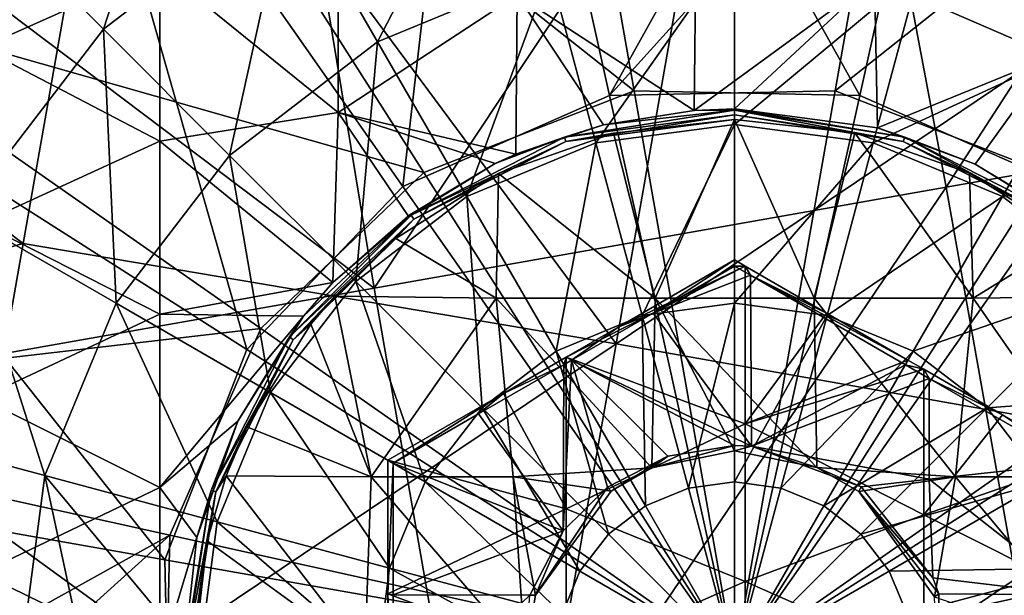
# Model space of a CAD drawing. Extents: x -65 to 803, y -691 to 80.
# Tile 260 of 281: x 728 to 743, y -119 to -110. Entities that reach past the tile are written whole.
import ezdxf

# ---------------------------------------------------------------- set-up
doc = ezdxf.new("R2010")
doc.units = 0
doc.header["$LTSCALE"] = 101.851852
for name, color, linetype in [('181', 7, 'CONTINUOUS'), ('182', 7, 'CONTINUOUS'), ('183', 7, 'CONTINUOUS'), ('184', 7, 'CONTINUOUS'), ('185', 7, 'CONTINUOUS'), ('186', 7, 'CONTINUOUS'), ('187', 7, 'CONTINUOUS'), ('188', 7, 'CONTINUOUS'), ('189', 7, 'CONTINUOUS'), ('190', 7, 'CONTINUOUS'), ('194', 7, 'CONTINUOUS'), ('214', 7, 'CONTINUOUS'), ('256', 7, 'CONTINUOUS'), ('267', 7, 'CONTINUOUS'), ('268', 7, 'CONTINUOUS'), ('338', 7, 'CONTINUOUS'), ('349', 7, 'CONTINUOUS'), ('350', 7, 'CONTINUOUS')]:
    doc.layers.add(name, color=color, linetype=linetype)

msp = doc.modelspace()

# ---------------------------------------------------------------- linework, layer by layer
at = {"layer": '181', "color": 7, "linetype": 'CONTINUOUS'}
for points in [[(738.606, -113.842, -46.7), (736.896, -114.829, -46.7), (738.76, -113.931, -46.7), (738.606, -113.842, -46.7)], [(736.896, -114.829, -46.7), (736.117, -115.278, -46.7), (738.76, -113.931, -46.7), (736.896, -114.829, -46.7)], [(738.76, -113.931, -46.7), (736.117, -115.278, -46.7), (738.76, -116.264, -46.7), (738.76, -113.931, -46.7)], [(738.76, -113.931, -46.7), (738.76, -116.264, -46.7), (739.965, -114.627, -46.7), (738.76, -113.931, -46.7)], [(739.965, -114.627, -46.7), (738.76, -116.264, -46.7), (741.17, -115.322, -46.7), (739.965, -114.627, -46.7)], [(736.117, -115.278, -46.7), (735.187, -115.816, -46.7), (736.117, -117.521, -46.7), (736.117, -115.278, -46.7)], [(736.117, -115.278, -46.7), (736.117, -117.521, -46.7), (738.76, -116.264, -46.7), (736.117, -115.278, -46.7)], [(741.17, -115.322, -46.7), (738.76, -116.264, -46.7), (741.403, -115.457, -46.7), (741.17, -115.322, -46.7)], [(741.403, -115.457, -46.7), (738.76, -116.264, -46.7), (741.403, -117.61, -46.7), (741.403, -115.457, -46.7)], [(741.403, -115.457, -46.7), (741.403, -117.61, -46.7), (742.569, -116.13, -46.7), (741.403, -115.457, -46.7)], [(735.187, -115.816, -46.7), (733.477, -116.803, -46.7), (736.117, -117.521, -46.7), (735.187, -115.816, -46.7)], [(742.569, -116.13, -46.7), (741.403, -117.61, -46.7), (743.734, -116.803, -46.7), (742.569, -116.13, -46.7)], [(738.76, -116.264, -46.7), (736.117, -117.521, -46.7), (738.76, -118.597, -46.7), (738.76, -116.264, -46.7)], [(738.76, -116.264, -46.7), (738.76, -118.597, -46.7), (741.403, -117.61, -46.7), (738.76, -116.264, -46.7)], [(736.117, -117.521, -46.7), (733.477, -116.803, -46.7), (733.477, -118.777, -46.7), (736.117, -117.521, -46.7)], [(743.734, -116.803, -46.7), (741.403, -117.61, -46.7), (743.734, -118.777, -46.7), (743.734, -116.803, -46.7)], [(736.117, -119.764, -46.7), (736.117, -117.521, -46.7), (733.477, -118.777, -46.7), (736.117, -119.764, -46.7)], [(736.117, -117.521, -46.7), (736.117, -119.764, -46.7), (738.76, -118.597, -46.7), (736.117, -117.521, -46.7)], [(741.403, -117.61, -46.7), (738.76, -118.597, -46.7), (741.403, -119.764, -46.7), (741.403, -117.61, -46.7)], [(741.403, -117.61, -46.7), (741.403, -119.764, -46.7), (743.734, -118.777, -46.7), (741.403, -117.61, -46.7)], [(738.76, -118.597, -46.7), (736.117, -119.764, -46.7), (738.76, -120.93, -46.7), (738.76, -118.597, -46.7)], [(738.76, -118.597, -46.7), (738.76, -120.93, -46.7), (741.403, -119.764, -46.7), (738.76, -118.597, -46.7)], [(733.477, -120.751, -46.7), (736.117, -119.764, -46.7), (733.477, -118.777, -46.7), (733.477, -120.751, -46.7)], [(743.734, -118.777, -46.7), (741.403, -119.764, -46.7), (743.734, -120.751, -46.7), (743.734, -118.777, -46.7)]]:
    msp.add_3dface(points, dxfattribs=at)
at = {"layer": '182', "color": 7, "linetype": 'CONTINUOUS'}
for points in [[(727.46, -110.707, -46.7), (730.103, -109.522, -46.7), (727.46, -108.119, -46.7), (727.46, -110.707, -46.7)], [(743.317, -108.31, -46.7), (740.674, -109.68, -46.7), (743.317, -110.829, -46.7), (743.317, -108.31, -46.7)], [(732.745, -109.057, -46.7), (730.103, -109.522, -46.7), (732.745, -111.661, -46.7), (732.745, -109.057, -46.7)], [(735.388, -109.922, -46.7), (732.745, -109.057, -46.7), (732.745, -111.661, -46.7), (735.388, -109.922, -46.7)], [(738.008, -111.629, -46.7), (738.031, -109.37, -46.7), (735.388, -109.922, -46.7), (738.008, -111.629, -46.7)], [(738.031, -109.37, -46.7), (738.008, -111.629, -46.7), (740.674, -109.68, -46.7), (738.031, -109.37, -46.7)], [(730.103, -112.083, -46.7), (730.103, -109.522, -46.7), (727.46, -110.707, -46.7), (730.103, -112.083, -46.7)], [(730.103, -109.522, -46.7), (730.103, -112.083, -46.7), (732.745, -111.661, -46.7), (730.103, -109.522, -46.7)], [(740.674, -109.68, -46.7), (738.008, -111.629, -46.7), (738.606, -111.607, -46.7), (740.674, -109.68, -46.7)], [(740.72, -111.886, -46.7), (740.674, -109.68, -46.7), (738.606, -111.607, -46.7), (740.72, -111.886, -46.7)], [(740.674, -109.68, -46.7), (740.72, -111.886, -46.7), (743.317, -110.829, -46.7), (740.674, -109.68, -46.7)], [(735.368, -112.277, -46.7), (735.388, -109.922, -46.7), (732.745, -111.661, -46.7), (735.368, -112.277, -46.7)], [(735.368, -112.277, -46.7), (736.665, -111.841, -46.7), (735.388, -109.922, -46.7), (735.368, -112.277, -46.7)], [(736.665, -111.841, -46.7), (738.008, -111.629, -46.7), (735.388, -109.922, -46.7), (736.665, -111.841, -46.7)], [(727.46, -113.295, -46.7), (730.103, -112.083, -46.7), (727.46, -110.707, -46.7), (727.46, -113.295, -46.7)], [(743.317, -110.829, -46.7), (740.72, -111.886, -46.7), (742.165, -112.424, -46.7), (743.317, -110.829, -46.7)], [(743.445, -113.197, -46.7), (743.317, -110.829, -46.7), (742.165, -112.424, -46.7), (743.445, -113.197, -46.7)], [(732.745, -111.661, -46.7), (730.103, -112.083, -46.7), (732.665, -114.174, -46.7), (732.745, -111.661, -46.7)], [(732.745, -111.661, -46.7), (732.665, -114.174, -46.7), (733.78, -113.187, -46.7), (732.745, -111.661, -46.7)], [(735.368, -112.277, -46.7), (732.745, -111.661, -46.7), (735.064, -112.416, -46.7), (735.368, -112.277, -46.7)], [(735.064, -112.416, -46.7), (732.745, -111.661, -46.7), (733.78, -113.187, -46.7), (735.064, -112.416, -46.7)], [(730.103, -114.643, -46.7), (730.103, -112.083, -46.7), (727.46, -113.295, -46.7), (730.103, -114.643, -46.7)], [(730.103, -112.083, -46.7), (730.103, -114.643, -46.7), (732.665, -114.174, -46.7), (730.103, -112.083, -46.7)], [(727.46, -115.883, -46.7), (730.103, -114.643, -46.7), (727.46, -113.295, -46.7), (727.46, -115.883, -46.7)], [(732.665, -114.174, -46.7), (730.103, -114.643, -46.7), (732.232, -114.674, -46.7), (732.665, -114.174, -46.7)], [(730.103, -117.204, -46.7), (730.103, -114.643, -46.7), (727.46, -115.883, -46.7), (730.103, -117.204, -46.7)], [(730.103, -114.643, -46.7), (730.103, -117.204, -46.7), (732.232, -114.674, -46.7), (730.103, -114.643, -46.7)], [(732.232, -114.674, -46.7), (730.103, -117.204, -46.7), (731.258, -116.223, -46.7), (732.232, -114.674, -46.7)], [(727.46, -118.471, -46.7), (730.103, -117.204, -46.7), (727.46, -115.883, -46.7), (727.46, -118.471, -46.7)], [(731.258, -116.223, -46.7), (730.103, -117.204, -46.7), (730.654, -117.947, -46.7), (731.258, -116.223, -46.7)], [(730.103, -119.764, -46.7), (730.103, -117.204, -46.7), (727.46, -118.471, -46.7), (730.103, -119.764, -46.7)], [(730.103, -117.204, -46.7), (730.103, -119.764, -46.7), (730.654, -117.947, -46.7), (730.103, -117.204, -46.7)], [(730.654, -117.947, -46.7), (730.103, -119.764, -46.7), (730.449, -119.758, -46.7), (730.654, -117.947, -46.7)], [(727.46, -121.058, -46.7), (730.103, -119.764, -46.7), (727.46, -118.471, -46.7), (727.46, -121.058, -46.7)]]:
    msp.add_3dface(points, dxfattribs=at)
at = {"layer": '183', "color": 7, "linetype": 'CONTINUOUS'}
for points in [[(738.606, -111.626, -45.977), (736.665, -111.841, -46.7), (736.091, -112.024, -45.977), (738.606, -111.626, -45.977)], [(738.606, -111.626, -45.977), (736.091, -112.024, -45.977), (738.606, -111.695, -43.335), (738.606, -111.626, -45.977)], [(738.008, -111.629, -46.7), (736.665, -111.841, -46.7), (738.606, -111.626, -45.977), (738.008, -111.629, -46.7)], [(738.606, -111.607, -46.7), (738.008, -111.629, -46.7), (738.606, -111.626, -45.977), (738.606, -111.607, -46.7)], [(736.091, -112.024, -45.977), (736.112, -112.09, -43.335), (738.606, -111.695, -43.335), (736.091, -112.024, -45.977)], [(736.112, -112.09, -43.335), (738.606, -111.764, -40.696), (738.606, -111.695, -43.335), (736.112, -112.09, -43.335)], [(736.817, -111.966, -40.696), (738.606, -111.764, -40.696), (736.112, -112.09, -43.335), (736.817, -111.966, -40.696)], [(735.116, -112.565, -40.696), (736.817, -111.966, -40.696), (736.112, -112.09, -43.335), (735.116, -112.565, -40.696)], [(736.665, -111.841, -46.7), (735.368, -112.277, -46.7), (736.091, -112.024, -45.977), (736.665, -111.841, -46.7)], [(736.091, -112.024, -45.977), (735.064, -112.416, -46.7), (733.822, -113.18, -45.977), (736.091, -112.024, -45.977)], [(736.091, -112.024, -45.977), (733.822, -113.18, -45.977), (736.112, -112.09, -43.335), (736.091, -112.024, -45.977)], [(733.822, -113.18, -45.977), (733.863, -113.236, -43.335), (736.112, -112.09, -43.335), (733.822, -113.18, -45.977)], [(733.863, -113.236, -43.335), (735.116, -112.565, -40.696), (736.112, -112.09, -43.335), (733.863, -113.236, -43.335)], [(735.368, -112.277, -46.7), (735.064, -112.416, -46.7), (736.091, -112.024, -45.977), (735.368, -112.277, -46.7)], [(735.064, -112.416, -46.7), (733.78, -113.187, -46.7), (733.822, -113.18, -45.977), (735.064, -112.416, -46.7)], [(733.597, -113.526, -40.696), (735.116, -112.565, -40.696), (733.863, -113.236, -43.335), (733.597, -113.526, -40.696)], [(733.822, -113.18, -45.977), (732.232, -114.674, -46.7), (732.022, -114.98, -45.977), (733.822, -113.18, -45.977)], [(733.822, -113.18, -45.977), (732.022, -114.98, -45.977), (733.863, -113.236, -43.335), (733.822, -113.18, -45.977)], [(732.022, -114.98, -45.977), (732.078, -115.021, -43.335), (733.863, -113.236, -43.335), (732.022, -114.98, -45.977)], [(732.078, -115.021, -43.335), (733.597, -113.526, -40.696), (733.863, -113.236, -43.335), (732.078, -115.021, -43.335)], [(732.665, -114.174, -46.7), (732.232, -114.674, -46.7), (733.822, -113.18, -45.977), (732.665, -114.174, -46.7)], [(733.78, -113.187, -46.7), (732.665, -114.174, -46.7), (733.822, -113.18, -45.977), (733.78, -113.187, -46.7)], [(732.693, -114.375, -40.696), (733.597, -113.526, -40.696), (732.078, -115.021, -43.335), (732.693, -114.375, -40.696)], [(732.339, -114.792, -40.696), (732.693, -114.375, -40.696), (732.078, -115.021, -43.335), (732.339, -114.792, -40.696)], [(732.232, -114.674, -46.7), (731.258, -116.223, -46.7), (732.022, -114.98, -45.977), (732.232, -114.674, -46.7)], [(731.39, -116.31, -40.696), (732.339, -114.792, -40.696), (732.078, -115.021, -43.335), (731.39, -116.31, -40.696)], [(732.022, -114.98, -45.977), (731.258, -116.223, -46.7), (730.866, -117.249, -45.977), (732.022, -114.98, -45.977)], [(732.022, -114.98, -45.977), (730.866, -117.249, -45.977), (732.078, -115.021, -43.335), (732.022, -114.98, -45.977)], [(730.866, -117.249, -45.977), (730.932, -117.27, -43.335), (732.078, -115.021, -43.335), (730.866, -117.249, -45.977)], [(730.932, -117.27, -43.335), (731.39, -116.31, -40.696), (732.078, -115.021, -43.335), (730.932, -117.27, -43.335)], [(731.258, -116.223, -46.7), (730.654, -117.947, -46.7), (730.866, -117.249, -45.977), (731.258, -116.223, -46.7)], [(731.087, -117.033, -40.696), (731.39, -116.31, -40.696), (730.932, -117.27, -43.335), (731.087, -117.033, -40.696)], [(730.804, -117.997, -40.696), (731.087, -117.033, -40.696), (730.932, -117.27, -43.335), (730.804, -117.997, -40.696)], [(730.654, -117.947, -46.7), (730.449, -119.758, -46.7), (730.866, -117.249, -45.977), (730.654, -117.947, -46.7)], [(730.866, -117.249, -45.977), (730.449, -119.758, -46.7), (730.468, -119.764, -45.977), (730.866, -117.249, -45.977)], [(730.866, -117.249, -45.977), (730.468, -119.764, -45.977), (730.932, -117.27, -43.335), (730.866, -117.249, -45.977)], [(730.468, -119.764, -45.977), (730.537, -119.764, -43.335), (730.932, -117.27, -43.335), (730.468, -119.764, -45.977)], [(730.537, -119.764, -43.335), (730.804, -117.997, -40.696), (730.932, -117.27, -43.335), (730.537, -119.764, -43.335)], [(730.606, -119.689, -40.696), (730.804, -117.997, -40.696), (730.537, -119.764, -43.335), (730.606, -119.689, -40.696)]]:
    msp.add_3dface(points, dxfattribs=at)
at = {"layer": '184', "color": 7, "linetype": 'CONTINUOUS'}
for points in [[(740.72, -111.886, -46.7), (738.606, -111.607, -46.7), (741.121, -112.024, -45.977), (740.72, -111.886, -46.7)], [(738.606, -111.607, -46.7), (738.606, -111.626, -45.977), (741.121, -112.024, -45.977), (738.606, -111.607, -46.7)], [(738.606, -111.626, -45.977), (738.606, -111.695, -43.335), (741.099, -112.09, -43.335), (738.606, -111.626, -45.977)], [(741.121, -112.024, -45.977), (738.606, -111.626, -45.977), (741.099, -112.09, -43.335), (741.121, -112.024, -45.977)], [(738.606, -111.695, -43.335), (738.606, -111.764, -40.696), (740.386, -111.964, -40.696), (738.606, -111.695, -43.335)], [(738.606, -111.695, -43.335), (740.386, -111.964, -40.696), (741.099, -112.09, -43.335), (738.606, -111.695, -43.335)], [(740.386, -111.964, -40.696), (742.079, -112.557, -40.696), (741.099, -112.09, -43.335), (740.386, -111.964, -40.696)], [(742.165, -112.424, -46.7), (740.72, -111.886, -46.7), (741.121, -112.024, -45.977), (742.165, -112.424, -46.7)], [(741.121, -112.024, -45.977), (741.099, -112.09, -43.335), (743.349, -113.236, -43.335), (741.121, -112.024, -45.977)], [(741.099, -112.09, -43.335), (742.079, -112.557, -40.696), (743.349, -113.236, -43.335), (741.099, -112.09, -43.335)], [(743.389, -113.18, -45.977), (742.165, -112.424, -46.7), (741.121, -112.024, -45.977), (743.389, -113.18, -45.977)], [(743.389, -113.18, -45.977), (741.121, -112.024, -45.977), (743.349, -113.236, -43.335), (743.389, -113.18, -45.977)], [(742.079, -112.557, -40.696), (743.595, -113.51, -40.696), (743.349, -113.236, -43.335), (742.079, -112.557, -40.696)], [(743.445, -113.197, -46.7), (742.165, -112.424, -46.7), (743.389, -113.18, -45.977), (743.445, -113.197, -46.7)]]:
    msp.add_3dface(points, dxfattribs=at)
at = {"layer": '185', "color": 7, "linetype": 'CONTINUOUS'}
for points in [[(738.606, -111.764, -40.696), (736.817, -111.966, -40.696), (737.43, -114.404, -40.696), (738.606, -111.764, -40.696)], [(739.783, -114.404, -40.696), (738.606, -111.764, -40.696), (737.43, -114.404, -40.696), (739.783, -114.404, -40.696)], [(740.386, -111.964, -40.696), (738.606, -111.764, -40.696), (739.783, -114.404, -40.696), (740.386, -111.964, -40.696)], [(736.817, -111.966, -40.696), (735.116, -112.565, -40.696), (737.43, -114.404, -40.696), (736.817, -111.966, -40.696)], [(742.136, -114.404, -40.696), (740.386, -111.964, -40.696), (739.783, -114.404, -40.696), (742.136, -114.404, -40.696)], [(742.079, -112.557, -40.696), (740.386, -111.964, -40.696), (742.136, -114.404, -40.696), (742.079, -112.557, -40.696)], [(743.595, -113.51, -40.696), (742.079, -112.557, -40.696), (742.136, -114.404, -40.696), (743.595, -113.51, -40.696)], [(735.116, -112.565, -40.696), (733.597, -113.526, -40.696), (735.077, -114.404, -40.696), (735.116, -112.565, -40.696)], [(737.43, -114.404, -40.696), (735.116, -112.565, -40.696), (735.077, -114.404, -40.696), (737.43, -114.404, -40.696)], [(733.597, -113.526, -40.696), (732.693, -114.375, -40.696), (735.077, -114.404, -40.696), (733.597, -113.526, -40.696)], [(744.518, -114.375, -40.696), (743.595, -113.51, -40.696), (742.136, -114.404, -40.696), (744.518, -114.375, -40.696)], [(732.693, -114.375, -40.696), (732.339, -114.792, -40.696), (733.232, -117.047, -40.696), (732.693, -114.375, -40.696)], [(735.077, -114.404, -40.696), (732.693, -114.375, -40.696), (733.232, -117.047, -40.696), (735.077, -114.404, -40.696)], [(735.331, -117.047, -40.696), (735.077, -114.404, -40.696), (733.232, -117.047, -40.696), (735.331, -117.047, -40.696)], [(737.43, -114.404, -40.696), (735.077, -114.404, -40.696), (737.381, -116.917, -40.696), (737.43, -114.404, -40.696)], [(737.381, -116.917, -40.696), (735.077, -114.404, -40.696), (735.331, -117.047, -40.696), (737.381, -116.917, -40.696)], [(738.606, -116.664, -40.696), (737.43, -114.404, -40.696), (737.381, -116.917, -40.696), (738.606, -116.664, -40.696)], [(739.783, -114.404, -40.696), (737.43, -114.404, -40.696), (739.821, -116.912, -40.696), (739.783, -114.404, -40.696)], [(739.821, -116.912, -40.696), (737.43, -114.404, -40.696), (738.606, -116.664, -40.696), (739.821, -116.912, -40.696)], [(742.136, -114.404, -40.696), (739.783, -114.404, -40.696), (741.874, -117.047, -40.696), (742.136, -114.404, -40.696)], [(741.874, -117.047, -40.696), (739.783, -114.404, -40.696), (739.821, -116.912, -40.696), (741.874, -117.047, -40.696)], [(743.976, -117.047, -40.696), (742.136, -114.404, -40.696), (741.874, -117.047, -40.696), (743.976, -117.047, -40.696)], [(744.518, -114.375, -40.696), (742.136, -114.404, -40.696), (743.976, -117.047, -40.696), (744.518, -114.375, -40.696)], [(732.339, -114.792, -40.696), (731.39, -116.31, -40.696), (733.232, -117.047, -40.696), (732.339, -114.792, -40.696)], [(731.39, -116.31, -40.696), (731.087, -117.033, -40.696), (733.232, -117.047, -40.696), (731.39, -116.31, -40.696)], [(737.381, -116.917, -40.696), (735.331, -117.047, -40.696), (736.781, -117.258, -40.696), (737.381, -116.917, -40.696)], [(741.874, -117.047, -40.696), (739.821, -116.912, -40.696), (740.442, -117.266, -40.696), (741.874, -117.047, -40.696)], [(731.087, -117.033, -40.696), (730.804, -117.997, -40.696), (733.136, -119.69, -40.696), (731.087, -117.033, -40.696)], [(733.232, -117.047, -40.696), (731.087, -117.033, -40.696), (733.136, -119.69, -40.696), (733.232, -117.047, -40.696)], [(733.232, -117.047, -40.696), (733.136, -119.69, -40.696), (735.507, -119.689, -40.696), (733.232, -117.047, -40.696)], [(735.331, -117.047, -40.696), (733.232, -117.047, -40.696), (735.507, -119.689, -40.696), (735.331, -117.047, -40.696)], [(735.331, -117.047, -40.696), (735.507, -119.689, -40.696), (735.66, -118.8, -40.696), (735.331, -117.047, -40.696)], [(736.781, -117.258, -40.696), (735.331, -117.047, -40.696), (735.66, -118.8, -40.696), (736.781, -117.258, -40.696)], [(741.56, -118.824, -40.696), (741.874, -117.047, -40.696), (740.442, -117.266, -40.696), (741.56, -118.824, -40.696)], [(744.077, -119.69, -40.696), (741.874, -117.047, -40.696), (741.56, -118.824, -40.696), (744.077, -119.69, -40.696)], [(743.976, -117.047, -40.696), (741.874, -117.047, -40.696), (744.077, -119.69, -40.696), (743.976, -117.047, -40.696)], [(730.804, -117.997, -40.696), (730.606, -119.689, -40.696), (733.136, -119.69, -40.696), (730.804, -117.997, -40.696)]]:
    msp.add_3dface(points, dxfattribs=at)
at = {"layer": '186', "color": 7, "linetype": 'CONTINUOUS'}
for points in [[(738.858, -116.596, -43.696), (738.606, -116.664, -40.696), (738.606, -116.585, -43.696), (738.858, -116.596, -43.696)], [(739.821, -116.912, -40.696), (738.606, -116.664, -40.696), (738.858, -116.596, -43.696), (739.821, -116.912, -40.696)], [(740.476, -117.194, -43.696), (739.821, -116.912, -40.696), (738.858, -116.596, -43.696), (740.476, -117.194, -43.696)], [(740.442, -117.266, -40.696), (739.821, -116.912, -40.696), (740.476, -117.194, -43.696), (740.442, -117.266, -40.696)], [(741.539, -118.54, -43.696), (740.442, -117.266, -40.696), (740.476, -117.194, -43.696), (741.539, -118.54, -43.696)], [(741.56, -118.824, -40.696), (740.442, -117.266, -40.696), (741.627, -118.776, -43.696), (741.56, -118.824, -40.696)], [(741.627, -118.776, -43.696), (740.442, -117.266, -40.696), (741.539, -118.54, -43.696), (741.627, -118.776, -43.696)], [(741.635, -120.728, -43.696), (741.56, -118.824, -40.696), (741.627, -118.776, -43.696), (741.635, -120.728, -43.696)]]:
    msp.add_3dface(points, dxfattribs=at)
at = {"layer": '187', "color": 7, "linetype": 'CONTINUOUS'}
for points in [[(738.606, -116.664, -40.696), (737.381, -116.917, -40.696), (738.606, -116.585, -43.696), (738.606, -116.664, -40.696)], [(738.606, -116.585, -43.696), (737.381, -116.917, -40.696), (737.618, -116.743, -43.696), (738.606, -116.585, -43.696)], [(737.618, -116.743, -43.696), (736.781, -117.258, -40.696), (736.724, -117.203, -43.696), (737.618, -116.743, -43.696)], [(737.381, -116.917, -40.696), (736.781, -117.258, -40.696), (737.618, -116.743, -43.696), (737.381, -116.917, -40.696)], [(736.781, -117.258, -40.696), (735.66, -118.8, -40.696), (736.724, -117.203, -43.696), (736.781, -117.258, -40.696)], [(736.724, -117.203, -43.696), (735.66, -118.8, -40.696), (736.069, -117.849, -43.696), (736.724, -117.203, -43.696)], [(736.069, -117.849, -43.696), (735.66, -118.8, -40.696), (735.577, -118.8, -43.696), (736.069, -117.849, -43.696)], [(735.66, -118.8, -40.696), (735.507, -119.689, -40.696), (735.577, -118.8, -43.696), (735.66, -118.8, -40.696)]]:
    msp.add_3dface(points, dxfattribs=at)
at = {"layer": '188', "color": 7, "linetype": 'CONTINUOUS'}
for points in [[(737.401, -114.628, -43.696), (738.606, -113.933, -43.696), (738.839, -114.067, -43.696), (737.401, -114.628, -43.696)], [(738.858, -116.596, -43.696), (737.401, -114.628, -43.696), (738.839, -114.067, -43.696), (738.858, -116.596, -43.696)], [(738.858, -116.596, -43.696), (738.839, -114.067, -43.696), (741.131, -115.39, -43.696), (738.858, -116.596, -43.696)], [(737.401, -114.628, -43.696), (738.858, -116.596, -43.696), (736.196, -115.324, -43.696), (737.401, -114.628, -43.696)], [(736.724, -117.203, -43.696), (736.069, -117.849, -43.696), (736.196, -115.324, -43.696), (736.724, -117.203, -43.696)], [(736.196, -115.324, -43.696), (736.069, -117.849, -43.696), (736.081, -115.39, -43.696), (736.196, -115.324, -43.696)], [(738.858, -116.596, -43.696), (738.606, -116.585, -43.696), (736.196, -115.324, -43.696), (738.858, -116.596, -43.696)], [(738.606, -116.585, -43.696), (737.618, -116.743, -43.696), (736.196, -115.324, -43.696), (738.606, -116.585, -43.696)], [(737.618, -116.743, -43.696), (736.724, -117.203, -43.696), (736.196, -115.324, -43.696), (737.618, -116.743, -43.696)], [(736.081, -115.39, -43.696), (736.069, -117.849, -43.696), (734.818, -116.119, -43.696), (736.081, -115.39, -43.696)], [(741.482, -115.593, -43.696), (738.858, -116.596, -43.696), (741.131, -115.39, -43.696), (741.482, -115.593, -43.696)], [(738.858, -116.596, -43.696), (741.482, -115.593, -43.696), (741.482, -117.085, -43.696), (738.858, -116.596, -43.696)], [(741.482, -115.593, -43.696), (743.656, -116.848, -43.696), (741.482, -117.085, -43.696), (741.482, -115.593, -43.696)], [(734.818, -116.119, -43.696), (736.069, -117.849, -43.696), (733.556, -116.848, -43.696), (734.818, -116.119, -43.696)], [(740.476, -117.194, -43.696), (738.858, -116.596, -43.696), (741.482, -117.085, -43.696), (740.476, -117.194, -43.696)], [(733.556, -116.848, -43.696), (736.069, -117.849, -43.696), (733.556, -118.792, -43.696), (733.556, -116.848, -43.696)], [(743.656, -116.848, -43.696), (743.656, -118.792, -43.696), (741.482, -117.085, -43.696), (743.656, -116.848, -43.696)], [(741.539, -118.54, -43.696), (740.476, -117.194, -43.696), (741.482, -117.085, -43.696), (741.539, -118.54, -43.696)], [(743.656, -118.792, -43.696), (741.539, -118.54, -43.696), (741.482, -117.085, -43.696), (743.656, -118.792, -43.696)], [(736.069, -117.849, -43.696), (735.577, -118.8, -43.696), (733.556, -118.792, -43.696), (736.069, -117.849, -43.696)], [(741.627, -118.776, -43.696), (741.539, -118.54, -43.696), (743.656, -118.792, -43.696), (741.627, -118.776, -43.696)], [(733.556, -118.792, -43.696), (735.577, -118.8, -43.696), (733.556, -120.736, -43.696), (733.556, -118.792, -43.696)], [(741.635, -120.728, -43.696), (741.627, -118.776, -43.696), (743.656, -118.792, -43.696), (741.635, -120.728, -43.696)], [(743.656, -120.736, -43.696), (741.635, -120.728, -43.696), (743.656, -118.792, -43.696), (743.656, -120.736, -43.696)]]:
    msp.add_3dface(points, dxfattribs=at)
at = {"layer": '189', "color": 7, "linetype": 'CONTINUOUS'}
for points in [[(738.606, -113.842, -46.7), (737.401, -114.628, -43.696), (736.896, -114.829, -46.7), (738.606, -113.842, -46.7)], [(738.606, -113.933, -43.696), (737.401, -114.628, -43.696), (738.606, -113.842, -46.7), (738.606, -113.933, -43.696)], [(737.401, -114.628, -43.696), (736.196, -115.324, -43.696), (736.896, -114.829, -46.7), (737.401, -114.628, -43.696)], [(736.896, -114.829, -46.7), (736.196, -115.324, -43.696), (736.117, -115.278, -46.7), (736.896, -114.829, -46.7)], [(736.117, -115.278, -46.7), (736.081, -115.39, -43.696), (735.187, -115.816, -46.7), (736.117, -115.278, -46.7)], [(736.196, -115.324, -43.696), (736.081, -115.39, -43.696), (736.117, -115.278, -46.7), (736.196, -115.324, -43.696)], [(736.081, -115.39, -43.696), (734.818, -116.119, -43.696), (735.187, -115.816, -46.7), (736.081, -115.39, -43.696)], [(733.556, -116.848, -43.696), (733.477, -116.803, -46.7), (735.187, -115.816, -46.7), (733.556, -116.848, -43.696)], [(734.818, -116.119, -43.696), (733.556, -116.848, -43.696), (735.187, -115.816, -46.7), (734.818, -116.119, -43.696)]]:
    msp.add_3dface(points, dxfattribs=at)
at = {"layer": '190', "color": 7, "linetype": 'CONTINUOUS'}
for points in [[(733.477, -116.803, -46.7), (733.556, -116.848, -43.696), (733.477, -118.777, -46.7), (733.477, -116.803, -46.7)], [(733.556, -116.848, -43.696), (733.556, -118.792, -43.696), (733.477, -118.777, -46.7), (733.556, -116.848, -43.696)], [(733.556, -118.792, -43.696), (733.556, -120.736, -43.696), (733.477, -118.777, -46.7), (733.556, -118.792, -43.696)], [(733.556, -120.736, -43.696), (733.477, -120.751, -46.7), (733.477, -118.777, -46.7), (733.556, -120.736, -43.696)]]:
    msp.add_3dface(points, dxfattribs=at)
at = {"layer": '194', "color": 7, "linetype": 'CONTINUOUS'}
for points in [[(738.606, -113.933, -43.696), (738.606, -113.842, -46.7), (738.76, -113.931, -46.7), (738.606, -113.933, -43.696)], [(738.839, -114.067, -43.696), (738.606, -113.933, -43.696), (738.76, -113.931, -46.7), (738.839, -114.067, -43.696)], [(738.839, -114.067, -43.696), (738.76, -113.931, -46.7), (739.965, -114.627, -46.7), (738.839, -114.067, -43.696)], [(741.131, -115.39, -43.696), (738.839, -114.067, -43.696), (741.17, -115.322, -46.7), (741.131, -115.39, -43.696)], [(738.839, -114.067, -43.696), (739.965, -114.627, -46.7), (741.17, -115.322, -46.7), (738.839, -114.067, -43.696)], [(741.131, -115.39, -43.696), (741.17, -115.322, -46.7), (741.403, -115.457, -46.7), (741.131, -115.39, -43.696)], [(741.482, -115.593, -43.696), (741.131, -115.39, -43.696), (741.403, -115.457, -46.7), (741.482, -115.593, -43.696)], [(741.482, -115.593, -43.696), (741.403, -115.457, -46.7), (742.569, -116.13, -46.7), (741.482, -115.593, -43.696)], [(743.656, -116.848, -43.696), (741.482, -115.593, -43.696), (742.569, -116.13, -46.7), (743.656, -116.848, -43.696)], [(743.656, -116.848, -43.696), (742.569, -116.13, -46.7), (743.734, -116.803, -46.7), (743.656, -116.848, -43.696)]]:
    msp.add_3dface(points, dxfattribs=at)
at = {"layer": '214', "color": 7, "linetype": 'CONTINUOUS'}
for points in [[(727.409, -108.567, -60.981), (730.689, -106.051, -60.981), (729.272, -110.43, -60.769), (727.409, -108.567, -60.981)], [(729.272, -110.43, -60.769), (730.689, -106.051, -60.981), (732.006, -108.332, -60.769), (729.272, -110.43, -60.769)], [(732.006, -108.332, -60.769), (735.189, -107.014, -60.769), (733.324, -110.616, -60.595), (732.006, -108.332, -60.769)], [(733.324, -110.616, -60.595), (735.189, -107.014, -60.769), (735.872, -109.561, -60.595), (733.324, -110.616, -60.595)], [(729.272, -110.43, -60.769), (732.006, -108.332, -60.769), (731.137, -112.295, -60.595), (729.272, -110.43, -60.769)], [(731.137, -112.295, -60.595), (732.006, -108.332, -60.769), (733.324, -110.616, -60.595), (731.137, -112.295, -60.595)], [(741.34, -109.561, -60.595), (745.206, -108.332, -60.769), (743.887, -110.616, -60.595), (741.34, -109.561, -60.595)], [(727.174, -113.164, -60.769), (727.409, -108.567, -60.981), (729.272, -110.43, -60.769), (727.174, -113.164, -60.769)], [(735.872, -109.561, -60.595), (738.606, -109.201, -60.595), (736.555, -112.11, -60.46), (735.872, -109.561, -60.595)], [(736.555, -112.11, -60.46), (738.606, -109.201, -60.595), (738.606, -111.84, -60.46), (736.555, -112.11, -60.46)], [(738.606, -109.201, -60.595), (741.34, -109.561, -60.595), (738.606, -111.84, -60.46), (738.606, -109.201, -60.595)], [(733.324, -110.616, -60.595), (735.872, -109.561, -60.595), (734.644, -112.902, -60.46), (733.324, -110.616, -60.595)], [(734.644, -112.902, -60.46), (735.872, -109.561, -60.595), (736.555, -112.11, -60.46), (734.644, -112.902, -60.46)], [(738.606, -111.84, -60.46), (741.34, -109.561, -60.595), (740.657, -112.11, -60.46), (738.606, -111.84, -60.46)], [(741.34, -109.561, -60.595), (743.887, -110.616, -60.595), (740.657, -112.11, -60.46), (741.34, -109.561, -60.595)], [(727.174, -113.164, -60.769), (729.272, -110.43, -60.769), (729.458, -114.482, -60.595), (727.174, -113.164, -60.769)], [(729.458, -114.482, -60.595), (729.272, -110.43, -60.769), (731.137, -112.295, -60.595), (729.458, -114.482, -60.595)], [(731.137, -112.295, -60.595), (733.324, -110.616, -60.595), (733.003, -114.161, -60.46), (731.137, -112.295, -60.595)], [(733.003, -114.161, -60.46), (733.324, -110.616, -60.595), (734.644, -112.902, -60.46), (733.003, -114.161, -60.46)], [(740.657, -112.11, -60.46), (743.887, -110.616, -60.595), (742.568, -112.902, -60.46), (740.657, -112.11, -60.46)], [(743.887, -110.616, -60.595), (746.075, -112.295, -60.595), (742.568, -112.902, -60.46), (743.887, -110.616, -60.595)], [(736.555, -112.11, -60.46), (738.606, -111.84, -60.46), (737.239, -114.661, -60.364), (736.555, -112.11, -60.46)], [(737.239, -114.661, -60.364), (738.606, -111.84, -60.46), (738.606, -114.482, -60.364), (737.239, -114.661, -60.364)], [(738.606, -111.84, -60.46), (740.657, -112.11, -60.46), (738.606, -114.482, -60.364), (738.606, -111.84, -60.46)], [(734.644, -112.902, -60.46), (736.555, -112.11, -60.46), (735.965, -115.189, -60.364), (734.644, -112.902, -60.46)], [(735.965, -115.189, -60.364), (736.555, -112.11, -60.46), (737.239, -114.661, -60.364), (735.965, -115.189, -60.364)], [(738.606, -114.482, -60.364), (740.657, -112.11, -60.46), (739.973, -114.661, -60.364), (738.606, -114.482, -60.364)], [(740.657, -112.11, -60.46), (742.568, -112.902, -60.46), (739.973, -114.661, -60.364), (740.657, -112.11, -60.46)], [(729.458, -114.482, -60.595), (731.137, -112.295, -60.595), (731.744, -115.802, -60.46), (729.458, -114.482, -60.595)], [(731.744, -115.802, -60.46), (731.137, -112.295, -60.595), (733.003, -114.161, -60.46), (731.744, -115.802, -60.46)], [(742.568, -112.902, -60.46), (746.075, -112.295, -60.595), (744.209, -114.161, -60.46), (742.568, -112.902, -60.46)], [(733.003, -114.161, -60.46), (734.644, -112.902, -60.46), (734.871, -116.029, -60.364), (733.003, -114.161, -60.46)], [(734.871, -116.029, -60.364), (734.644, -112.902, -60.46), (735.965, -115.189, -60.364), (734.871, -116.029, -60.364)], [(739.973, -114.661, -60.364), (742.568, -112.902, -60.46), (741.247, -115.189, -60.364), (739.973, -114.661, -60.364)], [(742.568, -112.902, -60.46), (744.209, -114.161, -60.46), (741.247, -115.189, -60.364), (742.568, -112.902, -60.46)], [(725.856, -116.347, -60.769), (727.174, -113.164, -60.769), (728.403, -117.03, -60.595), (725.856, -116.347, -60.769)], [(728.403, -117.03, -60.595), (727.174, -113.164, -60.769), (729.458, -114.482, -60.595), (728.403, -117.03, -60.595)], [(731.744, -115.802, -60.46), (733.003, -114.161, -60.46), (734.031, -117.123, -60.364), (731.744, -115.802, -60.46)], [(734.031, -117.123, -60.364), (733.003, -114.161, -60.46), (734.871, -116.029, -60.364), (734.031, -117.123, -60.364)], [(741.247, -115.189, -60.364), (744.209, -114.161, -60.46), (742.341, -116.029, -60.364), (741.247, -115.189, -60.364)], [(744.209, -114.161, -60.46), (745.468, -115.802, -60.46), (742.341, -116.029, -60.364), (744.209, -114.161, -60.46)], [(728.403, -117.03, -60.595), (729.458, -114.482, -60.595), (730.952, -117.713, -60.46), (728.403, -117.03, -60.595)], [(730.952, -117.713, -60.46), (729.458, -114.482, -60.595), (731.744, -115.802, -60.46), (730.952, -117.713, -60.46)], [(737.922, -117.214, -60.306), (737.239, -114.661, -60.364), (738.606, -114.482, -60.364), (737.922, -117.214, -60.306)], [(738.606, -117.124, -60.306), (737.922, -117.214, -60.306), (738.606, -114.482, -60.364), (738.606, -117.124, -60.306)], [(738.606, -117.124, -60.306), (738.606, -114.482, -60.364), (739.973, -114.661, -60.364), (738.606, -117.124, -60.306)], [(737.286, -117.477, -60.306), (735.965, -115.189, -60.364), (737.239, -114.661, -60.364), (737.286, -117.477, -60.306)], [(737.922, -117.214, -60.306), (737.286, -117.477, -60.306), (737.239, -114.661, -60.364), (737.922, -117.214, -60.306)], [(739.289, -117.214, -60.306), (738.606, -117.124, -60.306), (739.973, -114.661, -60.364), (739.289, -117.214, -60.306)], [(739.289, -117.214, -60.306), (739.973, -114.661, -60.364), (741.247, -115.189, -60.364), (739.289, -117.214, -60.306)], [(736.739, -117.897, -60.306), (734.871, -116.029, -60.364), (735.965, -115.189, -60.364), (736.739, -117.897, -60.306)], [(737.286, -117.477, -60.306), (736.739, -117.897, -60.306), (735.965, -115.189, -60.364), (737.286, -117.477, -60.306)], [(739.926, -117.477, -60.306), (739.289, -117.214, -60.306), (741.247, -115.189, -60.364), (739.926, -117.477, -60.306)], [(739.926, -117.477, -60.306), (741.247, -115.189, -60.364), (742.341, -116.029, -60.364), (739.926, -117.477, -60.306)], [(730.952, -117.713, -60.46), (731.744, -115.802, -60.46), (733.503, -118.397, -60.364), (730.952, -117.713, -60.46)], [(733.503, -118.397, -60.364), (731.744, -115.802, -60.46), (734.031, -117.123, -60.364), (733.503, -118.397, -60.364)], [(742.341, -116.029, -60.364), (745.468, -115.802, -60.46), (743.18, -117.123, -60.364), (742.341, -116.029, -60.364)], [(736.319, -118.444, -60.306), (734.031, -117.123, -60.364), (734.871, -116.029, -60.364), (736.319, -118.444, -60.306)], [(736.739, -117.897, -60.306), (736.319, -118.444, -60.306), (734.871, -116.029, -60.364), (736.739, -117.897, -60.306)], [(740.473, -117.897, -60.306), (739.926, -117.477, -60.306), (742.341, -116.029, -60.364), (740.473, -117.897, -60.306)], [(740.473, -117.897, -60.306), (742.341, -116.029, -60.364), (743.18, -117.123, -60.364), (740.473, -117.897, -60.306)], [(728.043, -119.764, -60.595), (725.406, -119.764, -60.769), (725.856, -116.347, -60.769), (728.043, -119.764, -60.595)], [(728.043, -119.764, -60.595), (725.856, -116.347, -60.769), (728.403, -117.03, -60.595), (728.043, -119.764, -60.595)], [(728.991, -119.764, -60.542), (728.043, -119.764, -60.595), (728.403, -117.03, -60.595), (728.991, -119.764, -60.542)], [(730.682, -119.764, -60.46), (728.991, -119.764, -60.542), (728.403, -117.03, -60.595), (730.682, -119.764, -60.46)], [(730.682, -119.764, -60.46), (728.403, -117.03, -60.595), (730.952, -117.713, -60.46), (730.682, -119.764, -60.46)], [(736.056, -119.081, -60.306), (733.503, -118.397, -60.364), (734.031, -117.123, -60.364), (736.056, -119.081, -60.306)], [(736.319, -118.444, -60.306), (736.056, -119.081, -60.306), (734.031, -117.123, -60.364), (736.319, -118.444, -60.306)], [(737.922, -117.214, -60.306), (738.606, -119.764, -60.287), (737.286, -117.477, -60.306), (737.922, -117.214, -60.306)], [(738.606, -117.124, -60.306), (738.606, -119.764, -60.287), (737.922, -117.214, -60.306), (738.606, -117.124, -60.306)], [(739.289, -117.214, -60.306), (738.606, -119.764, -60.287), (738.606, -117.124, -60.306), (739.289, -117.214, -60.306)], [(739.926, -117.477, -60.306), (738.606, -119.764, -60.287), (739.289, -117.214, -60.306), (739.926, -117.477, -60.306)], [(740.892, -118.444, -60.306), (740.473, -117.897, -60.306), (743.18, -117.123, -60.364), (740.892, -118.444, -60.306)], [(740.892, -118.444, -60.306), (743.18, -117.123, -60.364), (743.708, -118.397, -60.364), (740.892, -118.444, -60.306)], [(737.286, -117.477, -60.306), (738.606, -119.764, -60.287), (736.739, -117.897, -60.306), (737.286, -117.477, -60.306)], [(740.473, -117.897, -60.306), (738.606, -119.764, -60.287), (739.926, -117.477, -60.306), (740.473, -117.897, -60.306)], [(733.323, -119.764, -60.364), (730.682, -119.764, -60.46), (730.952, -117.713, -60.46), (733.323, -119.764, -60.364)], [(733.323, -119.764, -60.364), (730.952, -117.713, -60.46), (733.503, -118.397, -60.364), (733.323, -119.764, -60.364)], [(736.739, -117.897, -60.306), (738.606, -119.764, -60.287), (736.319, -118.444, -60.306), (736.739, -117.897, -60.306)], [(740.892, -118.444, -60.306), (738.606, -119.764, -60.287), (740.473, -117.897, -60.306), (740.892, -118.444, -60.306)], [(735.966, -119.764, -60.306), (733.323, -119.764, -60.364), (733.503, -118.397, -60.364), (735.966, -119.764, -60.306)], [(736.056, -119.081, -60.306), (735.966, -119.764, -60.306), (733.503, -118.397, -60.364), (736.056, -119.081, -60.306)], [(736.319, -118.444, -60.306), (738.606, -119.764, -60.287), (736.056, -119.081, -60.306), (736.319, -118.444, -60.306)], [(741.156, -119.081, -60.306), (738.606, -119.764, -60.287), (740.892, -118.444, -60.306), (741.156, -119.081, -60.306)], [(741.156, -119.081, -60.306), (740.892, -118.444, -60.306), (743.708, -118.397, -60.364), (741.156, -119.081, -60.306)], [(743.888, -119.764, -60.364), (741.156, -119.081, -60.306), (743.708, -118.397, -60.364), (743.888, -119.764, -60.364)]]:
    msp.add_3dface(points, dxfattribs=at)
at = {"layer": '256', "color": 7, "linetype": 'CONTINUOUS'}
for points in [[(748.342, -102.575, 53.2), (741.733, -112.766, 53.2), (740.087, -104.03, 53.2), (748.342, -102.575, 53.2)], [(750.193, -111.275, 53.2), (741.733, -112.766, 53.2), (748.342, -102.575, 53.2), (750.193, -111.275, 53.2)], [(740.087, -104.03, 53.2), (733.274, -114.258, 53.2), (731.832, -105.486, 53.2), (740.087, -104.03, 53.2)], [(741.733, -112.766, 53.2), (733.274, -114.258, 53.2), (740.087, -104.03, 53.2), (741.733, -112.766, 53.2)], [(731.832, -105.486, 53.2), (733.274, -114.258, 53.2), (723.578, -106.942, 53.2), (731.832, -105.486, 53.2)], [(733.274, -114.258, 53.2), (724.815, -115.75, 53.2), (723.578, -106.942, 53.2), (733.274, -114.258, 53.2)], [(741.733, -112.766, 53.2), (750.193, -111.275, 53.2), (743.29, -121.518, 53.2), (741.733, -112.766, 53.2)], [(733.274, -114.258, 53.2), (741.733, -112.766, 53.2), (734.804, -123.014, 53.2), (733.274, -114.258, 53.2)], [(734.804, -123.014, 53.2), (741.733, -112.766, 53.2), (743.29, -121.518, 53.2), (734.804, -123.014, 53.2)], [(724.815, -115.75, 53.2), (733.274, -114.258, 53.2), (734.804, -123.014, 53.2), (724.815, -115.75, 53.2)], [(726.319, -124.511, 53.2), (724.815, -115.75, 53.2), (734.804, -123.014, 53.2), (726.319, -124.511, 53.2)]]:
    msp.add_3dface(points, dxfattribs=at)
at = {"layer": '267', "color": 7, "linetype": 'CONTINUOUS'}
for points in [[(735.592, -102.67, 152.128), (729.279, -105.124, 152.128), (737.12, -111.339, 153.341), (735.592, -102.67, 152.128)], [(742.363, -102.818, 152.128), (735.592, -102.67, 152.128), (740.457, -111.412, 153.341), (742.363, -102.818, 152.128)], [(735.592, -102.67, 152.128), (737.12, -111.339, 153.341), (740.457, -111.412, 153.341), (735.592, -102.67, 152.128)], [(742.363, -102.818, 152.128), (740.457, -111.412, 153.341), (743.513, -112.756, 153.341), (742.363, -102.818, 152.128)], [(748.562, -105.545, 152.128), (742.363, -102.818, 152.128), (743.513, -112.756, 153.341), (748.562, -105.545, 152.128)], [(729.279, -105.124, 152.128), (724.387, -109.808, 152.128), (734.009, -112.549, 153.341), (729.279, -105.124, 152.128)], [(729.279, -105.124, 152.128), (734.009, -112.549, 153.341), (737.12, -111.339, 153.341), (729.279, -105.124, 152.128)], [(724.387, -109.808, 152.128), (721.66, -116.007, 152.128), (731.598, -114.857, 153.341), (724.387, -109.808, 152.128)], [(724.387, -109.808, 152.128), (731.598, -114.857, 153.341), (734.009, -112.549, 153.341), (724.387, -109.808, 152.128)], [(734.009, -112.549, 153.341), (738.606, -119.764, 153.727), (737.12, -111.339, 153.341), (734.009, -112.549, 153.341)], [(737.12, -111.339, 153.341), (738.606, -119.764, 153.727), (740.457, -111.412, 153.341), (737.12, -111.339, 153.341)], [(740.457, -111.412, 153.341), (738.606, -119.764, 153.727), (743.513, -112.756, 153.341), (740.457, -111.412, 153.341)], [(731.598, -114.857, 153.341), (738.606, -119.764, 153.727), (734.009, -112.549, 153.341), (731.598, -114.857, 153.341)], [(743.513, -112.756, 153.341), (738.606, -119.764, 153.727), (745.821, -115.167, 153.341), (743.513, -112.756, 153.341)], [(721.66, -116.007, 152.128), (730.253, -117.912, 153.341), (731.598, -114.857, 153.341), (721.66, -116.007, 152.128)], [(730.253, -117.912, 153.341), (738.606, -119.764, 153.727), (731.598, -114.857, 153.341), (730.253, -117.912, 153.341)], [(745.821, -115.167, 153.341), (738.606, -119.764, 153.727), (747.031, -118.278, 153.341), (745.821, -115.167, 153.341)], [(721.66, -116.007, 152.128), (721.512, -122.778, 152.128), (730.253, -117.912, 153.341), (721.66, -116.007, 152.128)], [(730.253, -117.912, 153.341), (721.512, -122.778, 152.128), (725.679, -122.043, 152.816), (730.253, -117.912, 153.341)], [(730.181, -121.249, 153.341), (730.253, -117.912, 153.341), (725.679, -122.043, 152.816), (730.181, -121.249, 153.341)], [(730.181, -121.249, 153.341), (738.606, -119.764, 153.727), (730.253, -117.912, 153.341), (730.181, -121.249, 153.341)]]:
    msp.add_3dface(points, dxfattribs=at)
at = {"layer": '268', "color": 7, "linetype": 'CONTINUOUS'}
msp.add_3dface([(747.031, -118.278, 153.341), (738.606, -119.764, 153.727), (746.958, -121.616, 153.341), (747.031, -118.278, 153.341)], dxfattribs=at)
at = {"layer": '338', "color": 7, "linetype": 'CONTINUOUS'}
for points in [[(728.086, -113.6, 52.2), (729.56, -105.24, 52.2), (720.12, -107.587, 52.2), (728.086, -113.6, 52.2)], [(728.086, -113.6, 52.2), (736.852, -115.08, 52.2), (729.56, -105.24, 52.2), (728.086, -113.6, 52.2)], [(736.852, -115.08, 52.2), (738.348, -106.595, 52.2), (729.56, -105.24, 52.2), (736.852, -115.08, 52.2)], [(736.852, -115.08, 52.2), (747.095, -108.177, 52.2), (738.348, -106.595, 52.2), (736.852, -115.08, 52.2)], [(718.595, -116.235, 52.2), (728.086, -113.6, 52.2), (720.12, -107.587, 52.2), (718.595, -116.235, 52.2)], [(745.603, -116.636, 52.2), (747.095, -108.177, 52.2), (736.852, -115.08, 52.2), (745.603, -116.636, 52.2)], [(726.612, -121.959, 52.2), (728.086, -113.6, 52.2), (718.595, -116.235, 52.2), (726.612, -121.959, 52.2)], [(726.612, -121.959, 52.2), (736.852, -115.08, 52.2), (728.086, -113.6, 52.2), (726.612, -121.959, 52.2)], [(735.355, -123.565, 52.2), (736.852, -115.08, 52.2), (726.612, -121.959, 52.2), (735.355, -123.565, 52.2)], [(735.355, -123.565, 52.2), (745.603, -116.636, 52.2), (736.852, -115.08, 52.2), (735.355, -123.565, 52.2)], [(744.112, -125.096, 52.2), (745.603, -116.636, 52.2), (735.355, -123.565, 52.2), (744.112, -125.096, 52.2)]]:
    msp.add_3dface(points, dxfattribs=at)
at = {"layer": '349', "color": 7, "linetype": 'CONTINUOUS'}
for points in [[(747.932, -105.124, -46.728), (743.202, -112.549, -47.941), (740.091, -111.339, -47.941), (747.932, -105.124, -46.728)], [(747.932, -105.124, -46.728), (740.091, -111.339, -47.941), (740.885, -106.837, -47.416), (747.932, -105.124, -46.728)], [(743.202, -112.549, -47.941), (738.606, -119.764, -48.327), (740.091, -111.339, -47.941), (743.202, -112.549, -47.941)], [(745.614, -114.857, -47.941), (738.606, -119.764, -48.327), (743.202, -112.549, -47.941), (745.614, -114.857, -47.941)], [(746.958, -117.912, -47.941), (738.606, -119.764, -48.327), (745.614, -114.857, -47.941), (746.958, -117.912, -47.941)], [(747.031, -121.249, -47.941), (738.606, -119.764, -48.327), (746.958, -117.912, -47.941), (747.031, -121.249, -47.941)]]:
    msp.add_3dface(points, dxfattribs=at)
at = {"layer": '350', "color": 7, "linetype": 'CONTINUOUS'}
for points in [[(723.966, -110.438, -46.728), (723.004, -98.965, -44.7), (728.65, -105.545, -46.728), (723.966, -110.438, -46.728)], [(734.849, -102.818, -46.728), (741.62, -102.67, -46.728), (736.754, -111.412, -47.941), (734.849, -102.818, -46.728)], [(741.62, -102.67, -46.728), (740.885, -106.837, -47.416), (736.754, -111.412, -47.941), (741.62, -102.67, -46.728)], [(728.65, -105.545, -46.728), (734.849, -102.818, -46.728), (733.699, -112.756, -47.941), (728.65, -105.545, -46.728)], [(734.849, -102.818, -46.728), (736.754, -111.412, -47.941), (733.699, -112.756, -47.941), (734.849, -102.818, -46.728)], [(723.966, -110.438, -46.728), (728.65, -105.545, -46.728), (731.391, -115.167, -47.941), (723.966, -110.438, -46.728)], [(728.65, -105.545, -46.728), (733.699, -112.756, -47.941), (731.391, -115.167, -47.941), (728.65, -105.545, -46.728)], [(740.885, -106.837, -47.416), (740.091, -111.339, -47.941), (736.754, -111.412, -47.941), (740.885, -106.837, -47.416)], [(721.512, -116.75, -46.728), (723.966, -110.438, -46.728), (730.181, -118.278, -47.941), (721.512, -116.75, -46.728)], [(723.966, -110.438, -46.728), (731.391, -115.167, -47.941), (730.181, -118.278, -47.941), (723.966, -110.438, -46.728)], [(740.091, -111.339, -47.941), (738.606, -119.764, -48.327), (736.754, -111.412, -47.941), (740.091, -111.339, -47.941)], [(736.754, -111.412, -47.941), (738.606, -119.764, -48.327), (733.699, -112.756, -47.941), (736.754, -111.412, -47.941)], [(733.699, -112.756, -47.941), (738.606, -119.764, -48.327), (731.391, -115.167, -47.941), (733.699, -112.756, -47.941)], [(731.391, -115.167, -47.941), (738.606, -119.764, -48.327), (730.181, -118.278, -47.941), (731.391, -115.167, -47.941)], [(721.66, -123.521, -46.728), (721.512, -116.75, -46.728), (730.253, -121.616, -47.941), (721.66, -123.521, -46.728)], [(721.512, -116.75, -46.728), (730.181, -118.278, -47.941), (730.253, -121.616, -47.941), (721.512, -116.75, -46.728)], [(730.181, -118.278, -47.941), (738.606, -119.764, -48.327), (730.253, -121.616, -47.941), (730.181, -118.278, -47.941)]]:
    msp.add_3dface(points, dxfattribs=at)

doc.saveas('drawing.dxf')
